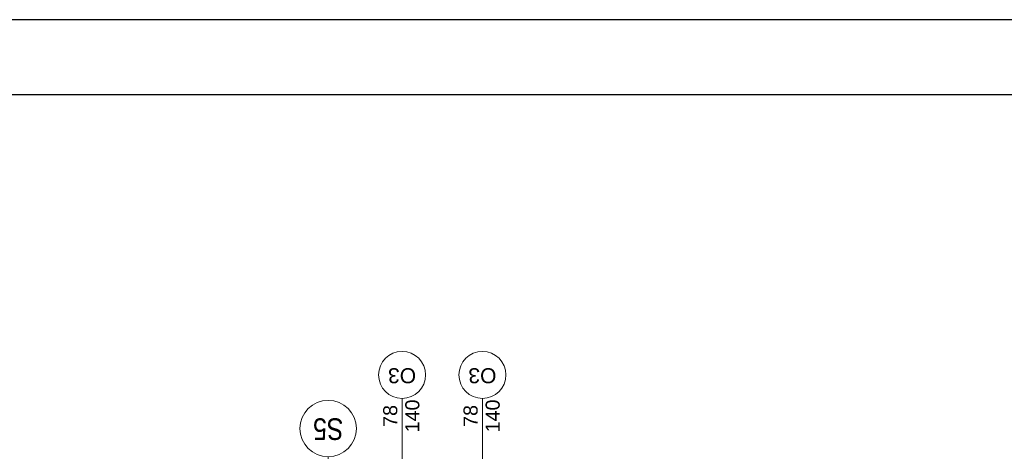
# Model space of a CAD drawing. Extents: x -558982 to 5119495, y -5290134 to 97908.
# Tile 278 of 282: x -422279 to -411802, y 92092 to 96683. Entities that reach past the tile are written whole.
import ezdxf

# ---------------------------------------------------------------- set-up
doc = ezdxf.new("R2010")
doc.units = 0
doc.header["$MEASUREMENT"] = 0
doc.layers.add('$ IE TABELA', color=7, linetype='Continuous')
doc.layers.add('Arch opisy', color=252, linetype='Continuous')
for name, color, linetype, lineweight in [('Arch opisy okien_Nr_Pióra__21', 252, 'Continuous', 9), ('Arch opisy okien_Nr_Pióra__9', 252, 'Continuous', 13), ('Arch opisy_Nr_Pióra__1', 252, 'Continuous', 25), ('Arch opisy_Nr_Pióra__21', 252, 'Continuous', 9), ('Arch opisy_Nr_Pióra__9', 252, 'Continuous', 13)]:
    doc.layers.add(name, color=color, linetype=linetype, lineweight=lineweight)
doc.styles.add('GENERATED_STYLE_10', font='arial.ttf')
doc.styles.add('GENERATED_STYLE_5', font='ARIALN.TTF')

# ---------------------------------------------------------------- blocks, each defined once
blk = doc.blocks.new('a3eee')
at = {"layer": '$ IE TABELA'}
for p, q in [((23930.8, 4176.8), (19730.8, 4176.8)), ((23840.8, 4096.8), (19890.8, 4096.8))]:
    blk.add_line(p, q, dxfattribs=at)
blk = doc.blocks.new('Linia_166', base_point=(-418996, 106598))
at = {"layer": 'Arch opisy_Nr_Pióra__21', "linetype": 'Continuous'}
blk.add_line((-418996, 106598), (-418996, 107872), dxfattribs=at)
blk.add_circle((-418996, 108172), 300, dxfattribs=at)

msp = doc.modelspace()

# ---------------------------------------------------------------- linework, layer by layer
at = {"layer": 'Arch opisy okien_Nr_Pióra__21', "color": 252, "linetype": 'Continuous'}
for p, q in [((-418210, 90124), (-418210, 92655)), ((-417355, 90124), (-417355, 92655))]:
    msp.add_line(p, q, dxfattribs=at)
at = {"layer": 'Arch opisy_Nr_Pióra__9', "color": 252, "linetype": 'Continuous'}
for centre in [(-418210, 92905), (-417355, 92905)]:
    msp.add_circle(centre, 250, dxfattribs=at)

# ---------------------------------------------------------------- block references
at = {"layer": '$ IE TABELA', "transparency": 33554687, "xscale": 10, "yscale": 10, "zscale": 10}
msp.add_blockref('a3eee', (-637639, 54915), dxfattribs=at)
at = {"layer": 'Arch opisy', "color": 252, "linetype": 'Continuous'}
msp.add_blockref('Linia_166', (-418996, 90760), dxfattribs=at)

# ---------------------------------------------------------------- texts
at = {"layer": 'Arch opisy okien_Nr_Pióra__21', "color": 252, "linetype": 'Continuous', "char_height": 150, "attachment_point": 2, "rotation": 90, "style": 'GENERATED_STYLE_10'}
for s, insert in [('{140}', (-418176, 92468)), ('{140}', (-417321, 92468)), ('{78}', (-418411, 92468)), ('{78}', (-417556, 92468))]:
    msp.add_mtext(s, dxfattribs=dict(at, insert=insert))
at = {"layer": 'Arch opisy okien_Nr_Pióra__9', "color": 252, "linetype": 'Continuous', "char_height": 160, "attachment_point": 2, "rotation": 180, "style": 'GENERATED_STYLE_10'}
for insert in [(-418210, 92816), (-417355, 92816)]:
    msp.add_mtext('{O3}', dxfattribs=dict(at, insert=insert))
at = {"layer": 'Arch opisy_Nr_Pióra__1', "color": 252, "linetype": 'Continuous', "insert": (-418996, 92213), "char_height": 230, "attachment_point": 2, "rotation": 180, "style": 'GENERATED_STYLE_5'}
msp.add_mtext('{S5}', dxfattribs=at)

doc.saveas('drawing.dxf')
